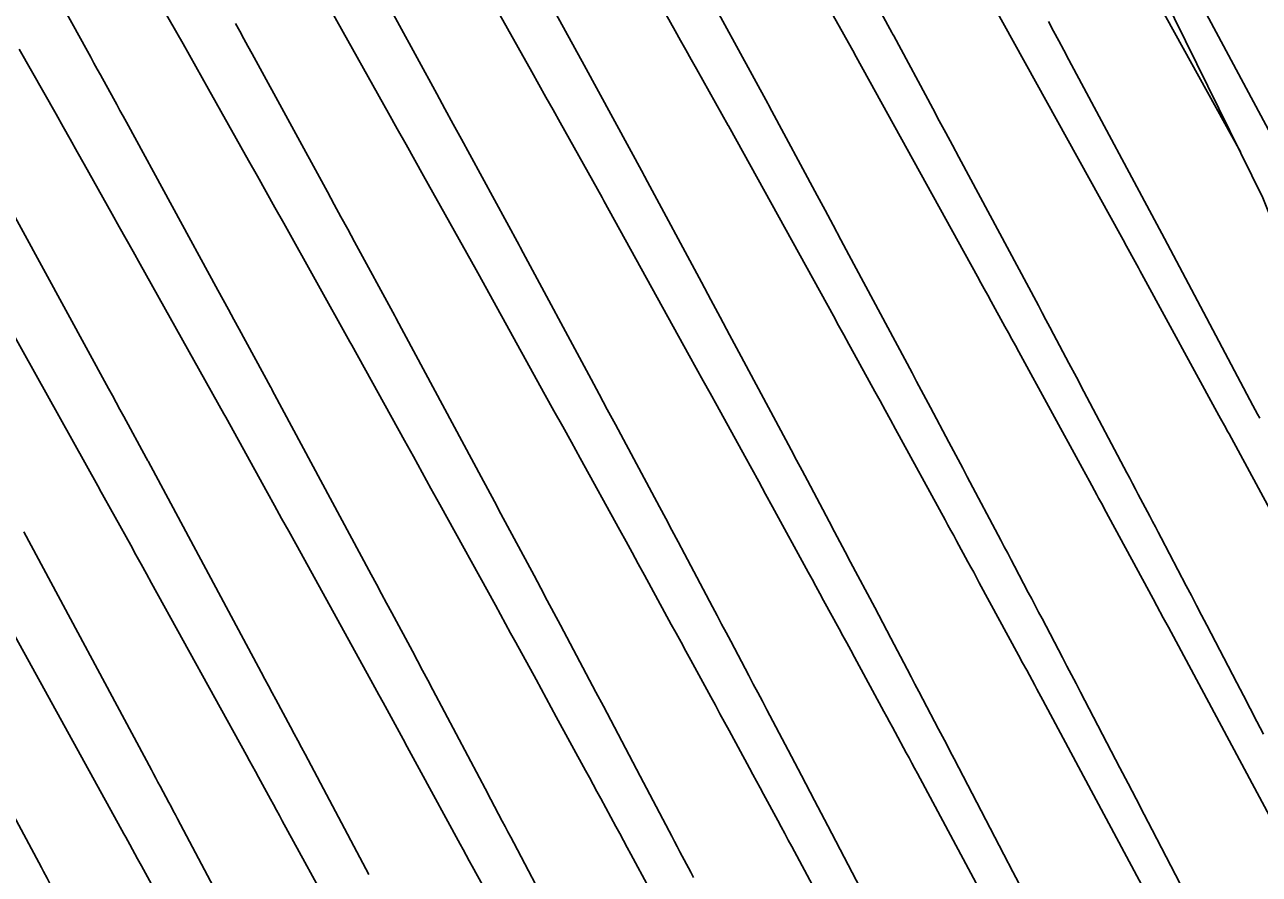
# Model space of a CAD drawing. Extents: x 954385 to 988206, y 1868364 to 1924553.
# Drawn here: x 957767.33 to 957792.83, y 1920005.4 to 1920022.96 of the extents above; entities that cross this region are included whole.
import ezdxf

# ---------------------------------------------------------------- set-up
doc = ezdxf.new("R2010")
doc.units = 0
for name, color, linetype in [('16', 7, 'Continuous'), ('6', 7, 'Continuous'), ('7', 7, 'Continuous'), ('Default', 7, 'Continuous')]:
    doc.layers.add(name, color=color, linetype=linetype)

msp = doc.modelspace()

# ---------------------------------------------------------------- linework, layer by layer
at = {"layer": '16'}
for points in [[(957782.198, 1920044.189), (957784.081, 1920037.501), (957785.156, 1920034.964), (957786.947, 1920031.408), (957789.916, 1920025.455), (957789.944, 1920025.399), (957792.908, 1920019.376), (957794.351, 1920015.778), (957795.335, 1920013.061), (957797.78, 1920006.77), (957798.171, 1920005.786), (957800.253, 1920000.506), (957801.78, 1919996.588), (957802.04, 1919995.851), (957802.698, 1919994.238), (957804.444, 1919991.429), (957806.258, 1919988.563)], [(957792.442, 1920020.325), (957789.714, 1920025.268), (957789.677, 1920025.334), (957789.652, 1920025.379), (957786.448, 1920031.1), (957786.432, 1920031.129), (957786.398, 1920031.188), (957784.489, 1920034.557), (957784.474, 1920034.584), (957784.444, 1920034.637), (957783.154, 1920036.895), (957783.128, 1920036.941), (957783.102, 1920036.987), (957783.023, 1920037.124), (957783, 1920037.164), (957780.552, 1920041.407), (957780.142, 1920042.115)], [(957790.512, 1920004.98), (957788.362, 1920008.996), (957788.32, 1920009.074), (957788.279, 1920009.151), (957788.237, 1920009.229), (957788.195, 1920009.306), (957788.027, 1920009.617), (957787.943, 1920009.772), (957787.859, 1920009.927), (957787.049, 1920011.424), (957786.99, 1920011.533), (957786.932, 1920011.641), (957786.873, 1920011.749), (957786.814, 1920011.857), (957786.578, 1920012.29), (957786.519, 1920012.398), (957786.46, 1920012.506), (957786.401, 1920012.615), (957786.342, 1920012.723), (957785.32, 1920014.598), (957785.213, 1920014.793), (957785.107, 1920014.988), (957785, 1920015.183), (957784.892, 1920015.378), (957784.463, 1920016.158), (957784.355, 1920016.353), (957784.248, 1920016.547), (957784.14, 1920016.742), (957784.033, 1920016.937), (957781.9, 1920020.802), (957781.865, 1920020.866), (957781.862, 1920020.871), (957781.207, 1920022.041), (957781.097, 1920022.238), (957780.987, 1920022.435), (957780.877, 1920022.632), (957780.766, 1920022.828), (957778.787, 1920026.363)], [(957787.506, 1920004.24), (957785.769, 1920007.484), (957785.712, 1920007.591), (957785.655, 1920007.697), (957785.597, 1920007.804), (957785.54, 1920007.91), (957785.31, 1920008.336), (957785.252, 1920008.442), (957785.195, 1920008.548), (957785.137, 1920008.655), (957785.079, 1920008.761), (957784.47, 1920009.887), (957784.391, 1920010.033), (957784.312, 1920010.18), (957784.232, 1920010.326), (957784.152, 1920010.473), (957783.833, 1920011.058), (957783.753, 1920011.205), (957783.674, 1920011.351), (957783.594, 1920011.497), (957783.514, 1920011.644), (957782.777, 1920012.996), (957782.634, 1920013.257), (957782.492, 1920013.518), (957782.349, 1920013.778), (957782.205, 1920014.038), (957781.632, 1920015.079), (957781.488, 1920015.339), (957781.345, 1920015.599), (957781.201, 1920015.859), (957781.058, 1920016.12), (957779.295, 1920019.314), (957779.258, 1920019.382), (957778.388, 1920020.936), (957778.242, 1920021.197), (957778.096, 1920021.457), (957777.95, 1920021.718), (957777.804, 1920021.978), (957776.233, 1920024.784)], [(957793.42, 1920012.258), (957792.207, 1920014.5), (957792.172, 1920014.563), (957792.138, 1920014.627), (957792.034, 1920014.817), (957791.999, 1920014.881), (957790.407, 1920017.801), (957790.372, 1920017.865), (957790.337, 1920017.93), (957790.301, 1920017.994), (957790.266, 1920018.058), (957790.089, 1920018.379), (957790.018, 1920018.508), (957789.983, 1920018.572), (957787.11, 1920023.779)], [(957770.026, 1920023.572), (957770.6, 1920022.558), (957770.732, 1920022.326), (957770.864, 1920022.092), (957770.995, 1920021.859), (957771.126, 1920021.626), (957771.952, 1920020.15), (957772.134, 1920019.826), (957772.315, 1920019.502), (957772.496, 1920019.178), (957772.678, 1920018.854), (957774.048, 1920016.405), (957774.086, 1920016.337), (957775.175, 1920014.364), (957775.357, 1920014.033), (957775.539, 1920013.703), (957775.721, 1920013.373), (957775.903, 1920013.043), (957777.051, 1920010.96), (957777.157, 1920010.768), (957777.262, 1920010.577), (957777.367, 1920010.385), (957777.472, 1920010.193), (957777.891, 1920009.424), (957777.996, 1920009.232), (957778.1, 1920009.04), (957778.205, 1920008.848), (957778.31, 1920008.656), (957778.914, 1920007.546), (957778.993, 1920007.402), (957779.071, 1920007.258), (957779.15, 1920007.113), (957779.228, 1920006.969), (957779.541, 1920006.391), (957779.619, 1920006.246), (957779.697, 1920006.102), (957779.775, 1920005.957), (957779.853, 1920005.813), (957780.229, 1920005.117)], [(957784.499, 1920003.499), (957783.176, 1920005.972), (957783.103, 1920006.108), (957783.03, 1920006.243), (957782.957, 1920006.378), (957782.884, 1920006.514), (957782.592, 1920007.055), (957782.519, 1920007.19), (957782.446, 1920007.325), (957782.373, 1920007.46), (957782.299, 1920007.596), (957781.88, 1920008.37), (957781.786, 1920008.545), (957781.691, 1920008.719), (957781.597, 1920008.893), (957781.502, 1920009.067), (957781.088, 1920009.826), (957780.988, 1920010.011), (957780.887, 1920010.196), (957780.786, 1920010.38), (957780.686, 1920010.565), (957780.13, 1920011.584), (957780.003, 1920011.816), (957779.877, 1920012.047), (957779.75, 1920012.278), (957779.623, 1920012.509), (957778.801, 1920014), (957778.621, 1920014.326), (957778.442, 1920014.651), (957778.262, 1920014.977), (957778.083, 1920015.302), (957776.691, 1920017.826), (957776.653, 1920017.893), (957775.568, 1920019.831), (957775.387, 1920020.155), (957775.206, 1920020.48), (957775.024, 1920020.804), (957774.843, 1920021.128), (957773.679, 1920023.205)], [(957793.518, 1920005.72), (957790.955, 1920010.508), (957790.929, 1920010.556), (957790.903, 1920010.605), (957790.877, 1920010.654), (957790.85, 1920010.703), (957790.719, 1920010.946), (957790.64, 1920011.092), (957789.628, 1920012.962), (957789.59, 1920013.032), (957789.552, 1920013.102), (957789.514, 1920013.172), (957789.476, 1920013.242), (957789.323, 1920013.522), (957789.247, 1920013.662), (957789.171, 1920013.802), (957787.864, 1920016.199), (957787.793, 1920016.329), (957787.722, 1920016.459), (957787.65, 1920016.589), (957787.579, 1920016.718), (957787.293, 1920017.236), (957787.222, 1920017.366), (957787.151, 1920017.496), (957787.079, 1920017.625), (957787.008, 1920017.755), (957784.505, 1920022.291), (957784.47, 1920022.354), (957784.467, 1920022.359), (957784.026, 1920023.146)], [(957776.824, 1920005.108), (957776.575, 1920005.567), (957776.513, 1920005.682), (957776.451, 1920005.797), (957776.389, 1920005.911), (957776.326, 1920006.026), (957775.48, 1920007.579), (957775.397, 1920007.732), (957775.314, 1920007.885), (957775.23, 1920008.037), (957775.147, 1920008.19), (957774.814, 1920008.801), (957774.731, 1920008.953), (957774.647, 1920009.106), (957774.564, 1920009.258), (957774.48, 1920009.411), (957772.926, 1920012.229), (957772.781, 1920012.492), (957772.636, 1920012.755), (957772.491, 1920013.018), (957772.346, 1920013.281), (957771.481, 1920014.849), (957771.444, 1920014.916), (957769.713, 1920018.008), (957769.569, 1920018.266), (957769.424, 1920018.524), (957769.28, 1920018.782), (957769.135, 1920019.04), (957768.557, 1920020.073), (957768.413, 1920020.331), (957768.268, 1920020.589), (957768.122, 1920020.846), (957767.977, 1920021.104), (957767.216, 1920022.447)], [(957766.749, 1920017.162), (957768.839, 1920013.428), (957768.873, 1920013.365), (957768.876, 1920013.361), (957769.518, 1920012.198), (957769.626, 1920012.002), (957769.733, 1920011.807), (957769.841, 1920011.611), (957769.949, 1920011.416), (957771.908, 1920007.862), (957771.971, 1920007.748), (957772.033, 1920007.635), (957772.095, 1920007.522), (957772.156, 1920007.409), (957772.403, 1920006.956), (957772.465, 1920006.843), (957772.527, 1920006.729), (957772.589, 1920006.616), (957772.65, 1920006.503), (957773.739, 1920004.505)], [(957771.151, 1920002.985), (957769.821, 1920005.426), (957769.74, 1920005.574), (957769.66, 1920005.722), (957769.499, 1920006.017), (957769.458, 1920006.091), (957769.418, 1920006.165), (957769.377, 1920006.239), (957769.337, 1920006.312), (957766.972, 1920010.603)]]:
    msp.add_lwpolyline(points, dxfattribs=at)
at = {"layer": '6'}
for points in [[(957791.965, 1920003.727), (957790.621, 1920006.317), (957790.454, 1920006.638), (957790.288, 1920006.958), (957790.121, 1920007.279), (957789.954, 1920007.6), (957789.139, 1920009.167), (957789.046, 1920009.346), (957788.952, 1920009.525), (957788.859, 1920009.703), (957788.765, 1920009.882), (957788.344, 1920010.684), (957788.273, 1920010.819), (957788.202, 1920010.954), (957788.131, 1920011.089), (957788.06, 1920011.224), (957787.777, 1920011.764), (957787.706, 1920011.898), (957787.635, 1920012.033), (957787.563, 1920012.168), (957787.492, 1920012.303), (957786.8, 1920013.611), (957786.705, 1920013.79), (957786.61, 1920013.97), (957786.515, 1920014.149), (957786.42, 1920014.329), (957786.04, 1920015.047), (957785.945, 1920015.227), (957785.85, 1920015.406), (957785.754, 1920015.585), (957785.659, 1920015.764), (957784.354, 1920018.202), (957784.19, 1920018.509), (957784.026, 1920018.815), (957783.861, 1920019.122), (957783.697, 1920019.429), (957782.714, 1920021.261), (957782.705, 1920021.277), (957782.692, 1920021.301), (957782.678, 1920021.327), (957782.677, 1920021.33), (957781.146, 1920024.144)], [(957766.834, 1920019.525), (957769.061, 1920015.438), (957769.14, 1920015.294), (957769.218, 1920015.15), (957769.296, 1920015.006), (957769.375, 1920014.862), (957769.839, 1920014.008), (957769.851, 1920013.986), (957769.868, 1920013.953), (957769.876, 1920013.94), (957772.216, 1920009.576), (957772.292, 1920009.435), (957772.367, 1920009.294), (957772.443, 1920009.152), (957772.519, 1920009.011), (957772.821, 1920008.446), (957772.897, 1920008.305), (957772.972, 1920008.163), (957773.047, 1920008.022), (957773.122, 1920007.88), (957774.312, 1920005.632), (957774.438, 1920005.394)]]:
    msp.add_lwpolyline(points, dxfattribs=at)
at = {"layer": '7'}
for points in [[(957792.921, 1920008.295), (957792.783, 1920008.561), (957792.644, 1920008.828), (957792.506, 1920009.094), (957792.368, 1920009.36), (957791.748, 1920010.55), (957791.642, 1920010.753), (957791.536, 1920010.956), (957791.43, 1920011.159), (957791.324, 1920011.362), (957790.802, 1920012.355), (957790.744, 1920012.467), (957790.685, 1920012.579), (957790.626, 1920012.691), (957790.568, 1920012.802), (957790.333, 1920013.249), (957790.274, 1920013.361), (957790.215, 1920013.472), (957790.156, 1920013.584), (957790.097, 1920013.695), (957789.21, 1920015.373), (957789.053, 1920015.669), (957788.897, 1920015.965), (957788.583, 1920016.558), (957788.504, 1920016.707), (957788.426, 1920016.855), (957788.347, 1920017.003), (957788.268, 1920017.15), (957786.627, 1920020.216), (957786.492, 1920020.468), (957786.357, 1920020.72), (957786.222, 1920020.972), (957786.087, 1920021.223), (957785.282, 1920022.725), (957785.272, 1920022.743), (957785.257, 1920022.77), (957785.244, 1920022.794), (957783.407, 1920026.171)], [(957767.511, 1920024.43), (957768.625, 1920022.406), (957768.692, 1920022.284), (957768.759, 1920022.161), (957768.826, 1920022.039), (957768.893, 1920021.917), (957769.162, 1920021.429), (957769.229, 1920021.307), (957769.296, 1920021.184), (957769.363, 1920021.062), (957769.429, 1920020.94), (957771.32, 1920017.469), (957771.43, 1920017.268), (957771.539, 1920017.068), (957771.648, 1920016.867), (957771.757, 1920016.666), (957772.407, 1920015.472), (957772.417, 1920015.453), (957772.433, 1920015.423), (957772.443, 1920015.404), (957774.487, 1920011.594), (957774.593, 1920011.396), (957774.699, 1920011.198), (957774.805, 1920011), (957774.911, 1920010.802), (957775.336, 1920010.009), (957775.442, 1920009.81), (957775.548, 1920009.612), (957775.653, 1920009.413), (957775.758, 1920009.214), (957776.72, 1920007.396), (957776.839, 1920007.173), (957776.957, 1920006.949), (957777.194, 1920006.501), (957777.253, 1920006.389), (957777.312, 1920006.277), (957777.371, 1920006.165), (957777.43, 1920006.053), (957778.184, 1920004.619)], [(957791.173, 1920024.244), (957793.486, 1920019.923)], [(957774.62, 1920023.768), (957775.839, 1920021.53), (957776.01, 1920021.216), (957776.181, 1920020.903), (957776.351, 1920020.589), (957776.522, 1920020.275), (957777.542, 1920018.401), (957777.55, 1920018.385), (957777.562, 1920018.362), (957777.577, 1920018.335), (957777.579, 1920018.332), (957779.028, 1920015.631), (957779.195, 1920015.319), (957779.362, 1920015.007), (957779.53, 1920014.695), (957779.697, 1920014.382), (957780.441, 1920012.992), (957780.57, 1920012.751), (957780.699, 1920012.509), (957780.827, 1920012.267), (957780.956, 1920012.025), (957781.537, 1920010.925), (957781.631, 1920010.748), (957781.725, 1920010.571), (957781.818, 1920010.394), (957781.912, 1920010.217), (957782.286, 1920009.509), (957782.38, 1920009.332), (957782.473, 1920009.155), (957782.567, 1920008.978), (957782.66, 1920008.801), (957783.099, 1920007.965), (957783.168, 1920007.835), (957783.236, 1920007.705), (957783.305, 1920007.574), (957783.373, 1920007.444), (957783.647, 1920006.922), (957783.716, 1920006.791), (957783.784, 1920006.661), (957783.852, 1920006.53), (957783.92, 1920006.4), (957785.259, 1920003.827)], [(957781.144, 1920005.335), (957781.088, 1920005.442), (957780.865, 1920005.867), (957780.809, 1920005.973), (957780.753, 1920006.08), (957780.697, 1920006.186), (957780.641, 1920006.292), (957780.045, 1920007.427), (957779.969, 1920007.572), (957779.893, 1920007.716), (957779.816, 1920007.861), (957779.74, 1920008.005), (957779.434, 1920008.583), (957779.282, 1920008.872), (957779.129, 1920009.161), (957778.394, 1920010.549), (957778.259, 1920010.805), (957778.123, 1920011.06), (957777.987, 1920011.316), (957777.85, 1920011.571), (957777.304, 1920012.592), (957777.167, 1920012.847), (957777.031, 1920013.102), (957776.894, 1920013.358), (957776.757, 1920013.613), (957775.011, 1920016.868), (957775.006, 1920016.878), (957774.996, 1920016.895), (957774.979, 1920016.928), (957774.974, 1920016.937), (957774.14, 1920018.471), (957774, 1920018.728), (957773.86, 1920018.985), (957773.72, 1920019.242), (957773.58, 1920019.499), (957772.024, 1920022.354), (957771.939, 1920022.51), (957771.854, 1920022.666), (957771.769, 1920022.822), (957771.683, 1920022.978)], [(957778.31, 1920023.172), (957778.502, 1920022.82), (957778.693, 1920022.469), (957778.884, 1920022.118), (957780.109, 1920019.865), (957780.116, 1920019.852), (957780.127, 1920019.831), (957780.131, 1920019.825), (957780.143, 1920019.804), (957780.146, 1920019.797), (957781.306, 1920017.634), (957781.5, 1920017.273), (957781.694, 1920016.911), (957781.888, 1920016.549), (957782.081, 1920016.188), (957783.05, 1920014.378), (957783.162, 1920014.168), (957783.274, 1920013.957), (957783.386, 1920013.747), (957783.498, 1920013.536), (957783.946, 1920012.689), (957784.057, 1920012.48), (957784.167, 1920012.27), (957784.278, 1920012.061), (957784.389, 1920011.851), (957784.887, 1920010.91), (957784.971, 1920010.752), (957785.054, 1920010.594), (957785.137, 1920010.436), (957785.22, 1920010.278), (957785.557, 1920009.638), (957785.638, 1920009.484), (957785.719, 1920009.329), (957785.8, 1920009.175), (957785.881, 1920009.02), (957786.206, 1920008.402), (957786.287, 1920008.247), (957786.368, 1920008.093), (957786.449, 1920007.938), (957786.53, 1920007.783), (957787.557, 1920005.809), (957787.744, 1920005.449), (957787.931, 1920005.089)], [(957788.478, 1920023.018), (957788.583, 1920022.821), (957788.689, 1920022.624), (957788.794, 1920022.427), (957788.9, 1920022.23), (957790.877, 1920018.536), (957790.939, 1920018.42), (957791.001, 1920018.303), (957791.063, 1920018.186), (957791.125, 1920018.07), (957791.434, 1920017.485), (957791.558, 1920017.251), (957791.62, 1920017.135), (957792.702, 1920015.088), (957792.749, 1920015), (957792.796, 1920014.911), (957792.842, 1920014.823)], [(957771.903, 1920003.868), (957770.486, 1920006.546), (957770.442, 1920006.63), (957770.397, 1920006.715), (957770.352, 1920006.799), (957770.307, 1920006.884), (957770.126, 1920007.221), (957770.081, 1920007.305), (957770.036, 1920007.389), (957769.991, 1920007.474), (957769.945, 1920007.558), (957767.308, 1920012.476)], [(957776.773, 1919988.048), (957774.342, 1919992.802), (957774.324, 1919992.837), (957773.891, 1919993.68), (957773.871, 1919993.719), (957773.851, 1919993.758), (957773.79, 1919993.875), (957773.77, 1919993.914), (957770.873, 1919999.482), (957770.853, 1919999.521), (957770.811, 1919999.601), (957769.586, 1920001.932), (957769.555, 1920001.989), (957769.495, 1920002.103), (957767.85, 1920005.211), (957767.836, 1920005.239), (957767.821, 1920005.266), (957767.807, 1920005.294), (957767.792, 1920005.321), (957767.719, 1920005.458), (957767.675, 1920005.54), (957764.74, 1920011.011)]]:
    msp.add_lwpolyline(points, dxfattribs=at)
at = {"layer": 'Default'}
msp.add_arc((956871.597, 1919501.221), 996.448, 12.648055, 34.075074, dxfattribs=at)

doc.saveas('drawing.dxf')
